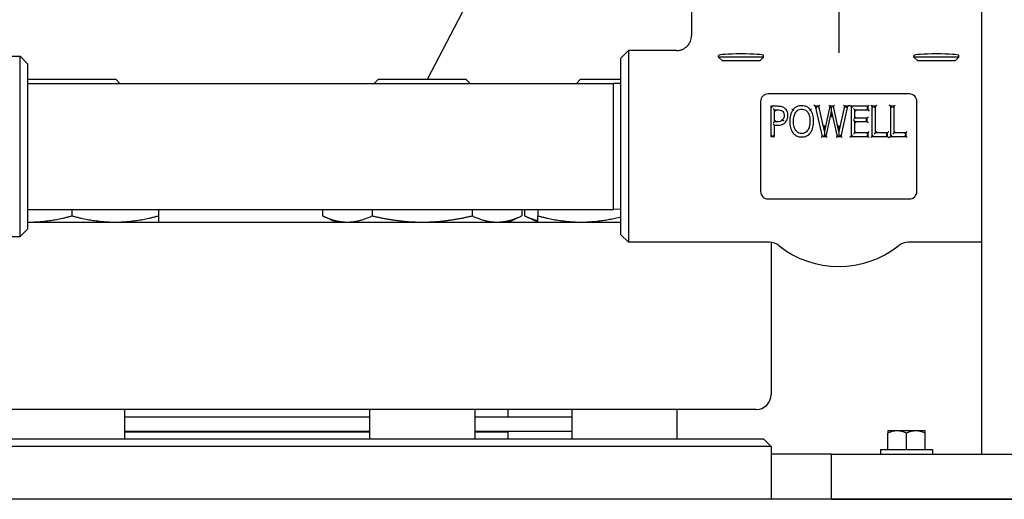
# Model space of a CAD drawing. Header units: inches. Extents: x 18 to 846, y -44 to 561.
# Tile 446 of 642: x 436.43 to 444.62, y 254.83 to 258.82. Entities that reach past the tile are written whole.
import ezdxf

# ---------------------------------------------------------------- set-up
doc = ezdxf.new("R2010")
doc.units = ezdxf.units.IN
doc.header["$LTSCALE"] = 24
doc.header["$MEASUREMENT"] = 0
doc.layers.add('Visible (ANSI)', color=7, linetype='Continuous', lineweight=30)

msp = doc.modelspace()

# ---------------------------------------------------------------- linework, layer by layer
at = {"layer": 'Visible (ANSI)'}
for p, q in [((444.42943, 290.9565), (444.42943, 255.2065)), ((439.81761, 258.329), (441.78711, 262.08633)), ((442.01593, 259.119), (442.01593, 258.69144)), ((443.24093, 259.119), (443.24093, 258.67184)), ((443.24093, 258.67184), (443.24093, 258.54708)), ((441.42843, 258.504), (441.49093, 258.5665)), ((441.49093, 258.5665), (441.49093, 256.9715)), ((441.89045, 258.5665), (441.49093, 258.5665)), ((435.99093, 258.519), (436.42843, 258.519)), ((436.42843, 257.019), (436.42843, 258.519)), ((436.49093, 258.4565), (436.42843, 258.519)), ((441.42843, 257.034), (441.42843, 258.504)), ((442.24093, 258.51282), (442.24093, 258.52587)), ((442.61593, 258.51282), (442.24093, 258.51282)), ((442.26975, 258.484), (442.24093, 258.51282)), ((442.26975, 258.484), (442.58711, 258.484)), ((442.58711, 258.484), (442.61593, 258.51282)), ((442.61593, 258.51282), (442.61593, 258.52587)), ((443.86593, 258.51282), (443.86593, 258.52587)), ((444.24093, 258.51282), (443.86593, 258.51282)), ((443.89475, 258.484), (443.86593, 258.51282)), ((443.89475, 258.484), (444.21211, 258.484)), ((444.21211, 258.484), (444.24093, 258.51282)), ((444.24093, 258.51282), (444.24093, 258.52587)), ((436.49093, 258.4565), (436.49093, 257.0815)), ((436.49617, 258.329), (436.49093, 258.32376)), ((436.49617, 258.329), (437.22534, 258.329)), ((437.22534, 258.329), (437.26034, 258.294)), ((439.41004, 258.329), (439.37504, 258.294)), ((439.41004, 258.329), (440.13921, 258.329)), ((440.13921, 258.329), (440.17421, 258.294)), ((441.09236, 258.329), (441.05736, 258.294)), ((441.09236, 258.329), (441.42843, 258.329)), ((436.49093, 258.294), (441.36593, 258.294)), ((441.36593, 257.244), (441.36593, 258.294)), ((441.42843, 258.29237), (441.36593, 258.294)), ((442.59093, 258.144), (442.59093, 257.394)), ((443.82843, 258.2065), (442.65343, 258.2065)), ((443.89093, 257.394), (443.89093, 258.144)), ((442.67562, 258.1027), (442.68603, 258.09229)), ((442.67562, 258.1027), (442.67562, 257.8527)), ((442.73214, 258.1027), (442.67562, 258.1027)), ((442.69518, 258.08435), (442.7056, 258.07394)), ((442.7056, 257.97426), (442.7056, 258.07394)), ((442.7056, 258.07394), (442.73032, 258.07394)), ((442.71602, 258.06352), (442.7056, 258.07394)), ((442.85998, 258.07414), (442.85173, 258.08051)), ((443.00503, 258.07414), (443.01324, 258.08056)), ((443.04576, 258.1027), (443.03267, 258.11312)), ((443.04576, 258.1027), (443.05884, 258.09229)), ((443.04576, 258.1027), (443.10329, 257.8527)), ((443.07635, 258.1027), (443.04576, 258.1027)), ((443.07635, 258.1027), (443.06796, 258.09229)), ((443.07635, 258.1027), (443.08474, 258.11312)), ((443.12173, 257.89464), (443.07635, 258.1027)), ((443.1667, 258.1027), (443.12173, 257.89464)), ((443.1667, 258.1027), (443.1583, 258.11312)), ((443.1667, 258.1027), (443.17511, 258.09229)), ((443.19709, 258.1027), (443.1667, 258.1027)), ((443.1808, 258.09523), (443.17716, 258.09229)), ((443.18088, 258.06016), (443.1808, 258.09523)), ((443.18446, 258.09229), (443.1808, 258.09523)), ((443.19709, 258.1027), (443.18869, 258.09229)), ((443.19709, 258.1027), (443.2055, 258.11312)), ((443.24247, 257.89282), (443.19709, 258.1027)), ((443.28745, 258.1027), (443.24247, 257.89282)), ((443.2603, 257.8527), (443.31682, 258.1027)), ((443.28745, 258.1027), (443.27903, 258.11312)), ((443.28745, 258.1027), (443.29587, 258.09229)), ((443.31682, 258.1027), (443.28745, 258.1027)), ((443.31682, 258.1027), (443.30379, 258.09229)), ((443.31682, 258.1027), (443.32986, 258.11312)), ((443.33315, 258.11312), (443.34357, 258.1027)), ((443.34357, 258.1027), (443.35398, 258.09229)), ((443.34357, 258.1027), (443.34357, 257.8527)), ((443.48417, 258.1027), (443.34357, 258.1027)), ((443.37355, 258.07313), (443.36313, 258.08354)), ((443.37355, 258.07313), (443.48417, 258.07313)), ((443.37355, 258.00465), (443.37355, 258.07313)), ((443.37355, 258.07313), (443.38397, 258.06271)), ((443.48417, 258.1027), (443.47375, 258.09229)), ((443.48417, 258.07313), (443.47375, 258.08354)), ((443.48417, 258.1027), (443.49458, 258.11312)), ((443.48417, 258.07313), (443.48417, 258.1027)), ((443.48417, 258.07313), (443.49458, 258.06271)), ((443.51699, 258.1027), (443.50657, 258.11312)), ((443.51699, 258.1027), (443.5274, 258.09229)), ((443.51699, 258.1027), (443.51699, 257.8527)), ((443.54697, 258.1027), (443.51699, 258.1027)), ((443.54697, 258.1027), (443.53655, 258.09229)), ((443.54697, 258.1027), (443.55739, 258.11312)), ((443.54697, 257.88228), (443.54697, 258.1027)), ((443.67076, 258.1027), (443.66034, 258.11312)), ((443.67076, 258.1027), (443.67076, 257.8527)), ((443.67076, 258.1027), (443.68117, 258.09229)), ((443.70074, 258.1027), (443.67076, 258.1027)), ((443.70074, 258.1027), (443.69032, 258.09229)), ((443.70074, 258.1027), (443.71116, 258.11312)), ((443.70074, 257.88228), (443.70074, 258.1027)), ((442.71602, 257.98468), (442.7056, 257.97426)), ((442.76583, 257.99611), (442.77367, 257.98925)), ((443.13611, 257.8527), (443.18088, 258.06016)), ((443.18088, 258.06016), (443.22667, 257.8527)), ((443.18088, 258.06016), (443.181, 258.01131)), ((443.37355, 258.00465), (443.36313, 257.99423)), ((443.37355, 257.97507), (443.36313, 257.98549)), ((443.37355, 258.00465), (443.38397, 258.01507)), ((443.47667, 258.00465), (443.37355, 258.00465)), ((443.47667, 258.00465), (443.46625, 257.99423)), ((443.47667, 257.97507), (443.46625, 257.98549)), ((443.47667, 258.00465), (443.48709, 258.01507)), ((443.47667, 257.97507), (443.47667, 258.00465)), ((442.69518, 257.96384), (442.7056, 257.97426)), ((442.7056, 257.9459), (442.69518, 257.95631)), ((442.72606, 257.97426), (442.7056, 257.97426)), ((442.7056, 257.8527), (442.7056, 257.9459)), ((442.7056, 257.9459), (442.73093, 257.9459)), ((443.12173, 257.89464), (443.12168, 257.94373)), ((443.24247, 257.89282), (443.24243, 257.94232)), ((443.37355, 257.97507), (443.47667, 257.97507)), ((443.37355, 257.88228), (443.37355, 257.97507)), ((443.37355, 257.97507), (443.38397, 257.96465)), ((443.47667, 257.97507), (443.48709, 257.96465)), ((442.67562, 257.8527), (442.68603, 257.86312)), ((442.67562, 257.8527), (442.7056, 257.8527)), ((442.7056, 257.8527), (442.69518, 257.86312)), ((443.10329, 257.8527), (443.095, 257.84229)), ((443.10329, 257.8527), (443.11158, 257.86312)), ((443.10329, 257.8527), (443.13611, 257.8527)), ((443.11794, 257.86312), (443.12176, 257.86004)), ((443.12173, 257.89464), (443.12176, 257.86004)), ((443.12176, 257.86004), (443.12557, 257.86312)), ((443.13611, 257.8527), (443.1277, 257.86312)), ((443.13611, 257.8527), (443.14452, 257.84229)), ((443.22667, 257.8527), (443.2183, 257.84229)), ((443.22667, 257.8527), (443.23504, 257.86312)), ((443.22667, 257.8527), (443.2603, 257.8527)), ((443.2425, 257.85968), (443.23824, 257.86312)), ((443.24247, 257.89282), (443.2425, 257.85968)), ((443.24676, 257.86312), (443.2425, 257.85968)), ((443.2603, 257.8527), (443.25198, 257.86312)), ((443.26863, 257.84229), (443.2603, 257.8527)), ((443.34357, 257.8527), (443.33315, 257.84229)), ((443.34357, 257.8527), (443.35398, 257.86312)), ((443.34357, 257.8527), (443.48417, 257.8527)), ((443.37355, 257.88228), (443.36313, 257.87187)), ((443.37355, 257.88228), (443.38397, 257.8927)), ((443.48417, 257.88228), (443.37355, 257.88228)), ((443.48417, 257.88228), (443.47375, 257.87187)), ((443.48417, 257.8527), (443.47375, 257.86312)), ((443.48417, 257.88228), (443.49458, 257.8927)), ((443.48417, 257.8527), (443.48417, 257.88228)), ((443.48417, 257.8527), (443.49458, 257.84229)), ((443.50657, 257.84229), (443.51699, 257.8527)), ((443.51699, 257.8527), (443.5274, 257.86312)), ((443.51699, 257.8527), (443.64705, 257.8527)), ((443.54697, 257.88228), (443.53655, 257.87187)), ((443.54697, 257.88228), (443.55739, 257.8927)), ((443.64705, 257.88228), (443.54697, 257.88228)), ((443.64705, 257.88228), (443.63664, 257.87187)), ((443.64705, 257.8527), (443.63664, 257.86312)), ((443.64705, 257.88228), (443.65747, 257.8927)), ((443.64705, 257.8527), (443.64705, 257.88228)), ((443.64705, 257.8527), (443.65747, 257.84229)), ((443.66034, 257.84229), (443.67076, 257.8527)), ((443.67076, 257.8527), (443.68117, 257.86312)), ((443.67076, 257.8527), (443.80082, 257.8527)), ((443.70074, 257.88228), (443.69032, 257.87187)), ((443.70074, 257.88228), (443.71116, 257.8927)), ((443.80082, 257.88228), (443.70074, 257.88228)), ((443.80082, 257.88228), (443.7904, 257.87187)), ((443.80082, 257.8527), (443.7904, 257.86312)), ((443.80082, 257.88228), (443.81124, 257.8927)), ((443.80082, 257.8527), (443.80082, 257.88228)), ((443.80082, 257.8527), (443.81124, 257.84229)), ((442.65343, 257.3315), (443.82843, 257.3315)), ((436.49093, 257.244), (441.36593, 257.244)), ((436.86075, 257.244), (436.86075, 257.19087)), ((437.57975, 257.244), (437.57975, 257.19087)), ((438.94439, 257.244), (438.94439, 257.19087)), ((439.35951, 257.244), (439.35951, 257.19087)), ((440.18974, 257.244), (440.18974, 257.19087)), ((440.60485, 257.244), (440.60485, 257.19087)), ((440.62672, 257.244), (440.62672, 257.19087)), ((440.73795, 257.244), (440.73795, 257.19087)), ((441.42843, 257.24564), (441.36593, 257.244)), ((439.05562, 257.139), (438.94439, 257.19087)), ((440.49362, 257.139), (440.60485, 257.19087)), ((440.73795, 257.139), (440.62672, 257.19087)), ((436.49093, 257.0815), (436.42843, 257.019)), ((436.49093, 257.139), (441.42843, 257.139)), ((435.68843, 257.019), (436.42843, 257.019)), ((441.42843, 257.034), (441.49093, 256.9715)), ((442.66421, 256.9715), (441.49093, 256.9715)), ((442.67843, 256.97069), (442.67843, 255.704)), ((444.42943, 256.9715), (443.81765, 256.9715)), ((442.55343, 255.579), (427.80343, 255.579)), ((437.29825, 255.579), (437.29825, 255.334)), ((439.33712, 255.579), (439.33712, 255.334)), ((440.21212, 255.579), (440.21212, 255.334)), ((440.48843, 255.579), (440.48843, 255.519)), ((441.01945, 255.579), (441.01945, 255.334)), ((441.89445, 255.579), (441.89445, 255.334)), ((437.29825, 255.519), (439.33712, 255.519)), ((440.21212, 255.519), (441.01945, 255.519)), ((437.29825, 255.399), (439.33712, 255.399)), ((437.29825, 255.394), (439.33712, 255.394)), ((440.21212, 255.399), (441.01945, 255.399)), ((440.21212, 255.394), (440.48843, 255.394)), ((440.36843, 255.399), (440.36843, 255.394)), ((440.48843, 255.394), (440.48843, 255.334)), ((443.72643, 255.4005), (443.64843, 255.4005)), ((443.64843, 255.4005), (443.64843, 255.38128)), ((443.64843, 255.2455), (443.64843, 255.38128)), ((443.88243, 255.4005), (443.72643, 255.4005)), ((443.80443, 255.2455), (443.80443, 255.38128)), ((443.96043, 255.4005), (443.88243, 255.4005)), ((443.96043, 255.38128), (443.96043, 255.4005)), ((443.96043, 255.2455), (443.96043, 255.38128)), ((427.74093, 255.334), (442.61593, 255.334)), ((442.61593, 255.334), (442.67843, 255.2715)), ((442.67843, 255.2715), (427.67843, 255.2715)), ((442.67843, 255.2715), (442.67843, 254.8315)), ((443.17943, 255.2065), (442.67843, 255.2065)), ((443.17943, 255.2065), (447.17943, 255.2065)), ((443.17943, 254.8315), (443.17943, 255.2065)), ((443.58843, 255.2455), (444.02043, 255.2455)), ((443.58843, 255.2455), (443.58843, 255.2065)), ((444.02043, 255.2455), (444.02043, 255.2065)), ((534.17843, 254.8315), (336.17843, 254.8315)), ((443.17943, 254.8315), (447.17943, 254.8315))]:
    msp.add_line(p, q, dxfattribs=at)
for centre, radius, start, end in [((442.65343, 258.144), 0.0625, 90, 180), ((443.82843, 258.144), 0.0625, 0, 90), ((442.65343, 257.394), 0.0625, 180, 270), ((443.82843, 257.394), 0.0625, 270, 0), ((442.66421, 256.8465), 0.125, 51.30526, 90), ((443.24093, 257.5665), 0.7975, 231.30526, 308.69474), ((443.81765, 256.8465), 0.125, 90, 128.69474), ((442.55343, 255.704), 0.125, 270, 0)]:
    msp.add_arc(centre, radius, start, end, dxfattribs=at)
for centre, major_axis, ratio, start_param, end_param in [((442.42843, 258.52587), (-0.1875, 0), 0.0699681, 3.1415927, 6.2831853), ((444.05343, 258.52587), (-0.1875, 0), 0.0699681, 3.1415927, 6.2831853), ((443.72643, 255.17988), (0, 0.22062), 0.8660254, 0, 0.4205343), ((443.72643, 255.17988), (0, 0.22062), 0.8660254, 5.862651, 6.2831853), ((443.88243, 255.17988), (0, 0.22062), 0.8660254, 0, 0.4205343), ((443.88243, 255.17988), (0, 0.22062), 0.8660254, 5.862651, 6.2831853)]:
    msp.add_ellipse(centre, major_axis=major_axis, ratio=ratio, start_param=start_param, end_param=end_param, dxfattribs=at)
for points, knots in [([(441.89045, 258.5665), (441.89056, 258.5665), (441.89067, 258.5665), (441.8992, 258.56652), (441.90761, 258.56739), (441.92412, 258.57079), (441.93218, 258.57331), (441.95493, 258.58302), (441.96854, 258.59229), (441.9914, 258.61546), (442.00044, 258.62913), (442.01276, 258.65916), (442.01593, 258.67522), (442.01593, 258.69144)], [-0.00081437, -0.00081437, -0.00081437, -0.00081437, 0, 0, 0.06424187, 0.06424187, 0.12843712, 0.12843712, 0.25272368, 0.25272368, 0.37647976, 0.37647976, 0.50008222, 0.50008222, 0.50008222, 0.50008222]), ([(442.73032, 258.07394), (442.73846, 258.07394), (442.74656, 258.07342), (442.75372, 258.07181), (442.7598, 258.07044), (442.76547, 258.06795), (442.77023, 258.06441)], [-0.1225061, -0.1225061, -0.1225061, -0.1225061, -0.0569635, -0.0569635, -0.0569635, 0, 0, 0, 0]), ([(442.79069, 258.0871), (442.78211, 258.09374), (442.77152, 258.09802), (442.75152, 258.10217), (442.74171, 258.1027), (442.73214, 258.1027)], [-0.13886282, -0.13886282, -0.13886282, -0.13886282, -0.06943141, -0.06943141, 0, 0, 0, 0]), ([(442.77023, 258.06441), (442.77204, 258.06309), (442.77372, 258.06162), (442.78008, 258.05494), (442.78327, 258.04843), (442.78598, 258.03634), (442.78644, 258.03136), (442.78644, 258.02633)], [-0.13348426, -0.13348426, -0.13348426, -0.13348426, -0.11183803, -0.11183803, -0.04301463, -0.04301463, 0, 0, 0, 0]), ([(442.81743, 258.02734), (442.81743, 258.03311), (442.81703, 258.03908), (442.81424, 258.05467), (442.81046, 258.06433), (442.8008, 258.07812), (442.79602, 258.08306), (442.79069, 258.0871)], [-0.14770424, -0.14770424, -0.14770424, -0.14770424, -0.10744801, -0.10744801, -0.04303805, -0.04303805, 0, 0, 0, 0]), ([(442.85998, 258.07414), (442.84944, 258.06014), (442.84261, 258.04385), (442.83439, 258.01092), (442.83303, 257.9941), (442.83303, 257.9777)], [-0.24071175, -0.24071175, -0.24071175, -0.24071175, -0.12035588, -0.12035588, 0, 0, 0, 0]), ([(442.93251, 258.10797), (442.92567, 258.10797), (442.91864, 258.10738), (442.90059, 258.10375), (442.88981, 258.09942), (442.87245, 258.08779), (442.86564, 258.08128), (442.85998, 258.07414)], [-0.18591653, -0.18591653, -0.18591653, -0.18591653, -0.1383387, -0.1383387, -0.06221417, -0.06221417, 0, 0, 0, 0]), ([(442.86822, 258.06777), (442.8682, 258.06778), (442.86818, 258.0678), (442.86707, 258.06866), (442.86599, 258.06949), (442.864, 258.07103), (442.86311, 258.07172), (442.8616, 258.07288), (442.861, 258.07335), (442.86019, 258.07398), (442.85998, 258.07414), (442.85998, 258.07414)], [-0.041693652, -0.041693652, -0.041693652, -0.041693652, -0.041500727, -0.041500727, -0.031006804, -0.031006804, -0.020670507, -0.020670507, -0.010335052, -0.010335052, 0, 0, 0, 0]), ([(442.88247, 258.05327), (442.88484, 258.05668), (442.88748, 258.0599), (442.89447, 258.06693), (442.89904, 258.07036), (442.90404, 258.07292), (442.91086, 258.07642), (442.91852, 258.07837), (442.92852, 258.07913), (442.93051, 258.0792), (442.93251, 258.0792)], [-0.17427134, -0.17427134, -0.17427134, -0.17427134, -0.13854695, -0.13854695, -0.08695734, -0.08695734, -0.08695734, -0.01710615, -0.01710615, 0, 0, 0, 0]), ([(443.00503, 258.07414), (443.00073, 258.07953), (442.99579, 258.08449), (442.9802, 258.09674), (442.96839, 258.10244), (442.94816, 258.1072), (442.94021, 258.10797), (442.93251, 258.10797)], [-0.18588354, -0.18588354, -0.18588354, -0.18588354, -0.13912509, -0.13912509, -0.05350965, -0.05350965, 0, 0, 0, 0]), ([(442.93251, 258.0792), (442.93753, 258.0792), (442.94253, 258.0787), (442.95499, 258.07591), (442.96211, 258.07274), (442.97384, 258.06413), (442.97857, 258.05906), (442.98255, 258.05327)], [-0.17407625, -0.17407625, -0.17407625, -0.17407625, -0.13064444, -0.13064444, -0.06115355, -0.06115355, 0, 0, 0, 0]), ([(442.99683, 258.06772), (442.99685, 258.06773), (442.99687, 258.06775), (442.99798, 258.06861), (442.99905, 258.06945), (443.00103, 258.071), (443.00192, 258.0717), (443.00342, 258.07287), (443.00401, 258.07334), (443.00483, 258.07397), (443.00503, 258.07414), (443.00503, 258.07414)], [-0.000192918, -0.000192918, -0.000192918, -0.000192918, 0, 0, 0.010492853, 0.010492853, 0.020828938, 0.020828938, 0.031164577, 0.031164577, 0.041500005, 0.041500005, 0.041500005, 0.041500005]), ([(443.03198, 257.9777), (443.03198, 257.99607), (443.03021, 258.01495), (443.02489, 258.03321), (443.02075, 258.04742), (443.01453, 258.06178), (443.00503, 258.07414)], [-0.24042706, -0.24042706, -0.24042706, -0.24042706, -0.10576732, -0.10576732, -0.10576732, 0, 0, 0, 0]), ([(442.77367, 257.98925), (442.76849, 257.98321), (442.76182, 257.97916), (442.74522, 257.9749), (442.73563, 257.97426), (442.72606, 257.97426)], [-0.15332819, -0.15332819, -0.15332819, -0.15332819, -0.07666409, -0.07666409, 0, 0, 0, 0]), ([(442.78644, 258.02633), (442.78644, 258.019), (442.78555, 258.0118), (442.7834, 258.00556), (442.78136, 257.99965), (442.778, 257.9941), (442.77367, 257.98925)], [-0.12076238, -0.12076238, -0.12076238, -0.12076238, -0.05871163, -0.05871163, -0.05871163, 0, 0, 0, 0]), ([(442.77367, 257.98925), (442.77367, 257.98925), (442.77387, 257.98908), (442.77465, 257.9884), (442.77522, 257.9879), (442.77665, 257.98665), (442.7775, 257.9859), (442.7794, 257.98425), (442.78042, 257.98335), (442.78148, 257.98243), (442.78149, 257.98241), (442.78151, 257.98239)], [-0.04149981, -0.04149981, -0.04149981, -0.04149981, -0.031164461, -0.031164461, -0.020828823, -0.020828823, -0.010492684, -0.010492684, 0, 0, 0.000192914, 0.000192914, 0.000192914, 0.000192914]), ([(442.79778, 257.97183), (442.80485, 257.97951), (442.80975, 257.9889), (442.81596, 258.00764), (442.81743, 258.01765), (442.81743, 258.02734)], [-0.1325392, -0.1325392, -0.1325392, -0.1325392, -0.0662696, -0.0662696, 0, 0, 0, 0]), ([(442.86403, 257.9777), (442.86403, 257.99253), (442.86535, 258.00734), (442.86879, 258.02126), (442.87167, 258.03289), (442.87607, 258.04412), (442.88247, 258.05327)], [-0.21576633, -0.21576633, -0.21576633, -0.21576633, -0.09807128, -0.09807128, -0.09807128, 0, 0, 0, 0]), ([(442.98255, 258.05327), (442.98953, 258.0432), (442.99418, 258.03057), (442.99989, 258.00488), (443.00098, 257.99129), (443.00098, 257.9777)], [-0.2156668, -0.2156668, -0.2156668, -0.2156668, -0.1078334, -0.1078334, 0, 0, 0, 0]), ([(442.73093, 257.9459), (442.74371, 257.9459), (442.75725, 257.94691), (442.77053, 257.95248), (442.78081, 257.95679), (442.79034, 257.96361), (442.79778, 257.97183)], [-0.16530076, -0.16530076, -0.16530076, -0.16530076, -0.07374895, -0.07374895, -0.07374895, 0, 0, 0, 0]), ([(442.83303, 257.9777), (442.83303, 257.95942), (442.83483, 257.94064), (442.84002, 257.9225), (442.8441, 257.90824), (442.85036, 257.89379), (442.85998, 257.88147)], [-0.23977561, -0.23977561, -0.23977561, -0.23977561, -0.10578463, -0.10578463, -0.10578463, 0, 0, 0, 0]), ([(442.93251, 257.8762), (442.9243, 257.8762), (442.91619, 257.87764), (442.89854, 257.88494), (442.8896, 257.89261), (442.88267, 257.90234), (442.87663, 257.9108), (442.87237, 257.92068), (442.86543, 257.94597), (442.86403, 257.96179), (442.86403, 257.9777)], [-0.3892503, -0.3892503, -0.3892503, -0.3892503, -0.31799453, -0.31799453, -0.21608738, -0.21608738, -0.21608738, -0.1261189, -0.1261189, 0, 0, 0, 0]), ([(443.00098, 257.9777), (443.00098, 257.96846), (443.00049, 257.95917), (442.99814, 257.94136), (442.99632, 257.93282), (442.98918, 257.91168), (442.98208, 257.89966), (442.9615, 257.8811), (442.94743, 257.8762), (442.93251, 257.8762)], [-0.3891734, -0.3891734, -0.3891734, -0.3891734, -0.31592277, -0.31592277, -0.24487833, -0.24487833, -0.12944227, -0.12944227, 0, 0, 0, 0]), ([(443.00503, 257.88147), (443.01595, 257.89545), (443.02245, 257.91195), (443.03047, 257.94458), (443.03198, 257.96133), (443.03198, 257.9777)], [-0.23972862, -0.23972862, -0.23972862, -0.23972862, -0.11986431, -0.11986431, 0, 0, 0, 0]), ([(442.85998, 257.88147), (442.86407, 257.87624), (442.86881, 257.87129), (442.88259, 257.86003), (442.89244, 257.85481), (442.91259, 257.84864), (442.92268, 257.84744), (442.93251, 257.84744)], [-0.18639154, -0.18639154, -0.18639154, -0.18639154, -0.14102384, -0.14102384, -0.06843551, -0.06843551, 0, 0, 0, 0]), ([(442.93251, 257.84744), (442.946, 257.84744), (442.96015, 257.85003), (442.97282, 257.85574), (442.98559, 257.8615), (442.99668, 257.8709), (443.00503, 257.88147)], [-0.18613429, -0.18613429, -0.18613429, -0.18613429, -0.09257124, -0.09257124, -0.09257124, 0, 0, 0, 0])]:
    msp.add_open_spline(points, degree=3, knots=knots, dxfattribs=at)
for points, weights in [([(436.50125, 257.139), (436.6681, 257.139), (436.86075, 257.19087)], [1, 1.0379548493, 1]), ([(436.86075, 257.19087), (437.05341, 257.139), (437.22025, 257.139)], [1, 1.0379548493, 1]), ([(437.22025, 257.139), (437.3871, 257.139), (437.57975, 257.19087)], [1, 1.0379548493, 1]), ([(437.57975, 257.19087), (437.57975, 257.139), (437.57975, 257.139)], [1, 1.0379548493, 1]), ([(438.94439, 257.19087), (439.05562, 257.139), (439.15195, 257.139)], [1, 1.0379548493, 1]), ([(439.15195, 257.139), (439.24828, 257.139), (439.35951, 257.19087)], [1, 1.0379548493, 1]), ([(439.35951, 257.19087), (439.58197, 257.139), (439.77462, 257.139)], [1, 1.0379548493, 1]), ([(439.77462, 257.139), (439.96728, 257.139), (440.18974, 257.19087)], [1, 1.0379548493, 1]), ([(440.18974, 257.19087), (440.30097, 257.139), (440.3973, 257.139)], [1, 1.0379548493, 1]), ([(440.3973, 257.139), (440.49362, 257.139), (440.60485, 257.19087)], [1, 1.0379548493, 1]), ([(440.62672, 257.19087), (440.68536, 257.16352), (440.73795, 257.15083)], [1, 1.01965956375, 1.01895290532]), ([(440.73795, 257.19087), (440.9306, 257.139), (441.09745, 257.139)], [1, 1.0379548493, 1]), ([(440.73795, 257.139), (440.73795, 257.139), (440.73795, 257.19087)], [1, 1.0379548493, 1]), ([(441.09745, 257.139), (441.25266, 257.139), (441.42843, 257.18342)], [1, 1.03521467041, 1.00508469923]), ([(436.49093, 257.13905), (436.49609, 257.139), (436.50125, 257.139)], [1.00219746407, 1.00113252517, 1])]:
    msp.add_rational_spline(points, weights, degree=2, dxfattribs=at)

doc.saveas('drawing.dxf')
